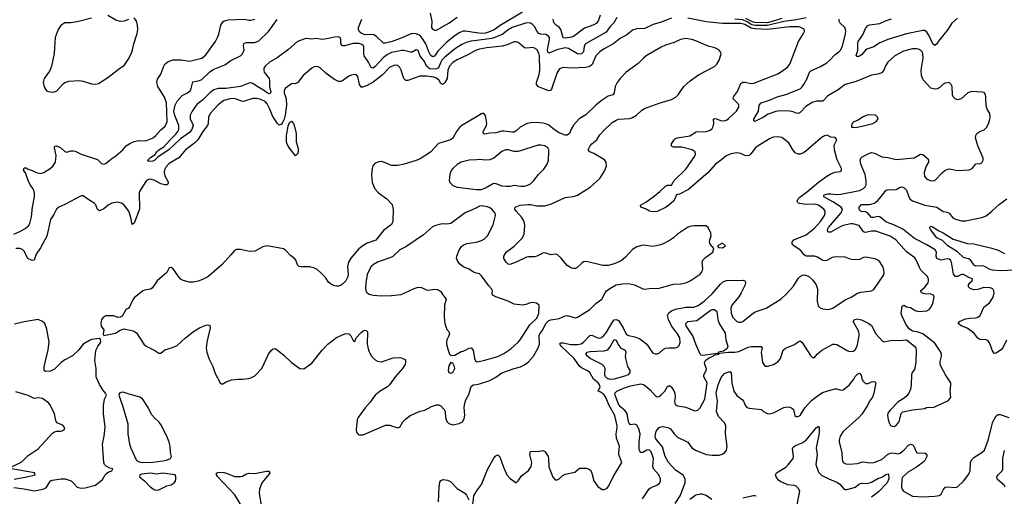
# Model space of a CAD drawing. Header units: inches. Extents: x 1694797 to 1849917, y 907313 to 1017959.
# Tile 408 of 656: x 1745528 to 1755169, y 991540 to 996205. Entities that reach past the tile are written whole.
import ezdxf

# ---------------------------------------------------------------- set-up
doc = ezdxf.new("R2010")
doc.units = ezdxf.units.IN
doc.header["$MEASUREMENT"] = 0
doc.layers.add('B7949', color=7, linetype='Continuous')
doc.layers.add('B7959', color=7, linetype='Continuous')

msp = doc.modelspace()

# ---------------------------------------------------------------- linework, layer by layer
at = {"layer": 'B7949', "color": 5}
for points, elevation in [([(1749547.7, 996267.7), (1749563.9, 996190), (1749560.1, 996130), (1749570, 996111.5), (1749590, 996102.3), (1749610, 996103.5), (1749731.4, 996170), (1749810, 996230.3)], 640), ([(1745470, 994106), (1745530, 994130.2), (1745579.7, 994160.3), (1745612.5, 994187.5), (1745627.7, 994210), (1745643.4, 994276.6), (1745652.5, 994370), (1745673, 994470), (1745673.7, 994510), (1745658.8, 994550), (1745631.1, 994590), (1745610.8, 994630), (1745585.8, 994705.8), (1745570, 994721.2), (1745566.6, 994733.4), (1745570, 994753.4), (1745590, 994755.5), (1745610, 994740.7), (1745650, 994728.7), (1745688.4, 994708.4), (1745730, 994698.3), (1745764.5, 994710), (1745827.3, 994750), (1745853.3, 994770), (1745877.4, 994810), (1745885.1, 994874.9), (1745868.5, 994951.5), (1745872.1, 994967.9), (1745890, 994968.8), (1745930.1, 994950.1), (1745970, 994914.9), (1745990, 994906.7), (1746030, 994921.1), (1746050, 994922.3), (1746070, 994916.5), (1746130, 994889.2), (1746290, 994836.4), (1746330, 994798), (1746350, 994790.4), (1746370, 994797.6), (1746419, 994841), (1746470, 994873.7), (1746536.2, 994930), (1746569.6, 994970), (1746605.5, 994994.5), (1746650, 995013.8), (1746690, 995023.9), (1746750, 995019.3), (1746770, 995022.5), (1746833.7, 995050), (1746859.2, 995070), (1746910, 995127.7), (1746950, 995160.9), (1746965.8, 995190), (1746970.4, 995209.6), (1746966.1, 995390), (1746946.2, 995446.2), (1746879.8, 995550), (1746870.8, 995590), (1746878.6, 995621.4), (1746909.8, 995670.2), (1746938.2, 995750), (1746950, 995770.3), (1746983, 995797), (1747029.2, 995810.8), (1747110, 995813.7), (1747190, 995799.6), (1747312.7, 995830), (1747350, 995860.5), (1747445.6, 995990), (1747465.6, 996030), (1747476.4, 996063.6), (1747496.3, 996150), (1747515.6, 996184.4), (1747530, 996193.7), (1747570, 996203.1), (1747730.4, 996210.4), (1747770, 996201), (1747790, 996201), (1747830, 996211.3)], 680), ([(1746230, 996220.4), (1746090, 996183.6), (1746030, 996174.3), (1745970, 996172.8), (1745930.2, 996149.8), (1745904.9, 996110), (1745875.3, 996030), (1745866.3, 995873.7), (1745837.6, 995750), (1745818.7, 995701.3), (1745767, 995630), (1745757.4, 995590), (1745767.1, 995547.1), (1745790.8, 995510), (1745810, 995502), (1745850, 995497), (1745870, 995499.5), (1745890, 995508.5), (1745958, 995582), (1745970, 995590.7), (1746010, 995602), (1746110, 995610.4), (1746150, 995602.4), (1746230, 995576.4), (1746270, 995574.4), (1746298.6, 995581.4), (1746390, 995638), (1746508.5, 995731.5), (1746550, 995757.1), (1746590, 995816.3), (1746618.5, 995870), (1746632.1, 995910), (1746644, 995970), (1746679.1, 996070), (1746685.4, 996110), (1746680.5, 996150), (1746670, 996189), (1746650, 996222.7)], 720), ([(1746591.7, 996208.3), (1746551, 996190), (1746510, 996187.4), (1746470, 996200.9), (1746390, 996245.6)], 720), ([(1750000, 996001.3), (1749946.1, 995993.9), (1749899.6, 995980.4), (1749858, 995962), (1749785.1, 995914.9), (1749690, 995839.3), (1749662.7, 995810), (1749650.6, 995790), (1749627.2, 995732.8), (1749610, 995722.4), (1749590, 995719.2), (1749545, 995725), (1749512.5, 995750), (1749490, 995794.6), (1749449.4, 995849.4), (1749430, 995903.1), (1749410, 995909.8), (1749370, 995888), (1749354, 995886), (1749290, 995901.9), (1749270, 995902.6), (1749170, 995884.9), (1749130, 995864.4), (1749090, 995836.3), (1749010, 995745.5), (1748990, 995732), (1748970, 995737.4), (1748943.9, 995790), (1748901.6, 995850), (1748896.8, 995870), (1748898, 995938), (1748890, 995955.6), (1748870, 995966.9), (1748850, 995971.9), (1748790.7, 995970.7), (1748710, 995949.8), (1748690, 995949.7), (1748673, 995970), (1748672.8, 996010), (1748667.8, 996027.8), (1748650, 996038.7), (1748610, 996035.1), (1748550, 996019.7), (1748491.8, 996011.8), (1748430, 996019.6), (1748390, 996013.7), (1748330, 996021.7), (1748310, 996015.9), (1748247.9, 995990), (1748162.9, 995917.1), (1748047.4, 995832.6), (1747973.4, 995790), (1747931.1, 995750), (1747919.7, 995730), (1747917.2, 995710), (1747923.2, 995690), (1747969.4, 995629.4), (1747973.7, 995610), (1747973.9, 995550), (1747985.5, 995494.5), (1747978, 995482), (1747970, 995479.5), (1747950, 995489.4), (1747916.6, 995516.6), (1747852.4, 995550), (1747810, 995580.2), (1747790, 995586.9), (1747770, 995584.9), (1747690, 995550.9), (1747550, 995531.6), (1747470, 995532.7), (1747430, 995518.5), (1747390, 995489.1), (1747320.9, 995419.1), (1747263.7, 995376.3), (1747217.1, 995310), (1747198.2, 995270), (1747195.5, 995250), (1747198.2, 995230), (1747220.6, 995190), (1747225.9, 995170), (1747211.7, 995130), (1747190, 995102.3), (1747101.9, 995038.1), (1746990, 994934), (1746880.9, 994859.1), (1746850.3, 994830), (1746830, 994819.7), (1746796.4, 994816.4), (1746783.1, 994823.1), (1746782, 994830), (1746810, 994856.4), (1746855.8, 994884.2), (1746871.8, 994910), (1746891.5, 994930), (1746938.8, 994961.2), (1747001.5, 995030), (1747057.1, 995082.9), (1747076.3, 995110), (1747085, 995130), (1747085.6, 995170), (1747046.6, 995266.6), (1747038.3, 995310), (1747048.5, 995370), (1747070, 995408.1), (1747117.5, 995462.5), (1747170, 995489), (1747195.9, 995510), (1747208.1, 995530), (1747224, 995596), (1747290, 995609.5), (1747310, 995619.8), (1747390, 995694.8), (1747421.8, 995718.2), (1747537.3, 995762.7), (1747595.5, 995804.5), (1747690, 995851.4), (1747710, 995872.2), (1747724.4, 995910), (1747718.8, 995950), (1747721.1, 995970), (1747725.6, 995974.4), (1747750, 995982.6), (1747830, 995980.2), (1747870, 995997.5), (1747964.5, 996090), (1748050, 996205.4)], 660), ([(1750000, 996077.3), (1749890, 996094.3), (1749870, 996091.7), (1749830, 996076.3), (1749778.2, 996041.8), (1749710, 995986.5), (1749621.9, 995898.1), (1749590, 995849), (1749570, 995842.6), (1749550, 995859.4), (1749533.1, 995890), (1749505.5, 995970), (1749470, 996024), (1749448.7, 996050), (1749410, 996067.9), (1749371.5, 996068.5), (1749350, 996063.2), (1749280.4, 996030), (1749174, 995990), (1749110, 995975.7), (1749090, 995976.8), (1749020.2, 996040.2), (1748995.5, 996055.5), (1748970, 996060.2), (1748910, 996056.7), (1748874.8, 996070), (1748852.7, 996090), (1748844.2, 996110), (1748844.6, 996130), (1748879.4, 996210)], 640), ([(1750000, 995906.9), (1749990, 995903.4), (1749917.4, 995862.6), (1749810, 995811.9), (1749770, 995784.7), (1749736.3, 995750), (1749720.8, 995710), (1749713, 995630), (1749690, 995589.6), (1749670, 995569.6), (1749650, 995579.5), (1749635.5, 995610), (1749610, 995632.7), (1749582.2, 995642.2), (1749508.1, 995651.9), (1749447, 995653), (1749330, 995611.1), (1749310, 995611.3), (1749289.8, 995629.8), (1749263.7, 995710), (1749250, 995737.4), (1749230, 995755.1), (1749210, 995759.3), (1749190, 995756.5), (1749150, 995737.2), (1749077.8, 995662.2), (1748990, 995594.1), (1748930, 995560.4), (1748883.6, 995543.6), (1748870, 995546), (1748854.6, 995570), (1748837.4, 995650), (1748826.1, 995666.1), (1748810, 995669.7), (1748776.4, 995663.6), (1748749.2, 995650.8), (1748690, 995606.6), (1748670, 995598.7), (1748650, 995598.7), (1748610, 995618.4), (1748530, 995679.1), (1748470, 995734.2), (1748450, 995744.2), (1748430, 995746.4), (1748410, 995742.3), (1748390, 995731.1), (1748302.5, 995657.5), (1748250, 995591.8), (1748230, 995577.2), (1748210, 995581.2), (1748190, 995576.2), (1748127.4, 995530), (1748118.3, 995510), (1748119, 995490), (1748136.5, 995430), (1748138.9, 995370), (1748126.6, 995270), (1748116.3, 995230), (1748100.5, 995199.5), (1748090, 995183.9), (1748070, 995172.9), (1748050, 995193.8), (1748003.8, 995263.8), (1747977.3, 995330), (1747950, 995381.8), (1747930, 995403.9), (1747890, 995425.4), (1747850, 995432.2), (1747810, 995432.7), (1747730, 995407.8), (1747710, 995405.6), (1747632.3, 995432.3), (1747590, 995431.8), (1747527.5, 995412.5), (1747470, 995371.9), (1747394.4, 995285.6), (1747377.5, 995250), (1747373.8, 995190), (1747365.8, 995170), (1747320.6, 995110), (1747271.7, 995028.3), (1747241.2, 994998.8), (1747150.2, 994930), (1747086.1, 994853.9), (1746990, 994797.7), (1746957.7, 994762.3), (1746945.4, 994734.6), (1746943, 994710), (1746950, 994676.4), (1746983.7, 994610), (1746970.7, 994590), (1746950, 994589.8), (1746910, 994599.8), (1746850, 994629.8), (1746810, 994643.1), (1746790, 994641.4), (1746770, 994629.7), (1746705.3, 994530), (1746696.9, 994510), (1746701, 994350), (1746650, 994214), (1746630, 994199.3), (1746615.2, 994270), (1746595.3, 994330), (1746550.8, 994390.8), (1746530, 994406.3), (1746490, 994417.5), (1746430, 994408), (1746394.7, 994390), (1746350, 994352.7), (1746310, 994332.8), (1746290, 994347), (1746272.8, 994392.8), (1746258, 994410), (1746213.6, 994433.6), (1746150, 994480.9), (1746130, 994480.9), (1745970, 994396.3), (1745910.6, 994370), (1745888.9, 994350), (1745862.2, 994297.8), (1745830.2, 994249.8), (1745792.9, 994087.1), (1745730, 993973.3), (1745688, 993910), (1745668.5, 993851.5), (1745650, 993848.2), (1745608.3, 993868.3), (1745592.8, 993890), (1745574.4, 993934.4), (1745555, 993955), (1745530, 993964.6), (1745490, 993963.9)], 680), ([(1750000, 995254.7), (1749857.6, 995170), (1749835.6, 995150), (1749805.2, 995110), (1749770, 995044.7), (1749747.3, 995030), (1749628, 994992), (1749550.8, 994909.2), (1749450, 994844.5), (1749410, 994827.4), (1749291, 994790), (1749230, 994777.2), (1749170, 994778), (1749110, 994805.4), (1749070, 994818), (1749045.5, 994814.5), (1749010, 994799.5), (1748986.4, 994773.6), (1748980.3, 994750), (1748972, 994690), (1748977.6, 994610), (1749006.4, 994550), (1749040.4, 994510), (1749124.4, 994450), (1749175, 994395), (1749183.9, 994350), (1749182, 994230), (1749170, 994201.6), (1749090, 994142.9), (1749013.9, 994046.1), (1748930, 994016.3), (1748886.9, 993993.1), (1748850, 993960.7), (1748770.4, 993870), (1748747.8, 993832.2), (1748736.5, 993790), (1748743.1, 993710), (1748738.2, 993681.8), (1748720.4, 993650), (1748690, 993617.6), (1748670, 993604.2), (1748650, 993596.3), (1748630, 993595.8), (1748610, 993600.5), (1748570, 993619.6), (1748550, 993637), (1748520.7, 993680.7), (1748472.9, 993730), (1748439.2, 993759.2), (1748414, 993774), (1748370, 993785.4), (1748285.2, 993785.2), (1748262.9, 993790), (1748246.8, 993806.8), (1748232.4, 993850), (1748223, 993863), (1748178.2, 993898.2), (1748130, 993949.6), (1748110, 993961.3), (1747950, 993991.2), (1747910, 993980.5), (1747830, 993939.3), (1747776.5, 993936.5), (1747690, 993955.1), (1747650, 993956), (1747630, 993946), (1747596.7, 993903.3), (1747510.3, 993810), (1747410, 993719.6), (1747370, 993689.6), (1747318.2, 993661.8), (1747274.5, 993645.5), (1747230, 993637.2), (1747190, 993636.4), (1747130, 993651.1), (1747106, 993666), (1747081.3, 993690), (1747030, 993766.6), (1747010, 993780.9), (1746990, 993776), (1746968.2, 993730), (1746874, 993650), (1746823.9, 993576.1), (1746810, 993566.6), (1746750, 993557.6), (1746733, 993550), (1746650, 993483.5), (1746639, 993470), (1746604.5, 993395.5), (1746590, 993379.6), (1746568.7, 993370), (1746530, 993302.7), (1746510, 993292.3), (1746490, 993289.3), (1746450, 993307), (1746370, 993307), (1746350, 993295.6), (1746329.2, 993270), (1746320.9, 993230), (1746325.7, 993205.7), (1746350.8, 993170), (1746345.4, 993125.4), (1746350, 993114), (1746464.7, 993135.3), (1746510, 993164.7), (1746550, 993178), (1746639.8, 993159.8), (1746670, 993138.8), (1746744.9, 993030), (1746765.3, 993010), (1746850, 992966.9), (1746890, 992939.7), (1746910, 992939.7), (1746950, 992975), (1747025.2, 992994.8), (1747070, 993014.6), (1747151.1, 993090), (1747230, 993152.4), (1747290, 993188.9), (1747350, 993214), (1747370, 993217.1), (1747390, 993210.7), (1747392.7, 993190), (1747360.8, 993050), (1747355.2, 992990), (1747358.9, 992950), (1747378.7, 992890), (1747419.3, 992810), (1747442.4, 992742.4), (1747490, 992650.8), (1747510, 992637.3), (1747550, 992659.3), (1747601.7, 992678.3), (1747667.9, 992687.9), (1747710, 992685.5), (1747767.5, 992692.5), (1747790, 992698), (1747830, 992720.4), (1747899.6, 992790), (1747962.6, 992930), (1747990, 992966.4), (1748010, 992983.8), (1748030, 992986), (1748050, 992972.4), (1748118, 992918), (1748190, 992850.3), (1748270, 992792.2), (1748310, 992788.4), (1748390, 992842), (1748490.9, 992970), (1748545.1, 993030), (1748630, 993094.6), (1748710, 993130.4), (1748730, 993134.4), (1748750, 993130.4), (1748770.8, 993110), (1748798, 993058), (1748810, 993054), (1748824, 993090), (1748870, 993143.8), (1748890, 993159.3), (1748910, 993165.5), (1748922, 993162), (1748932.2, 993150), (1748931, 993030), (1748942.7, 992970), (1748970, 992914.6), (1749010, 992874.6), (1749030, 992862.3), (1749070, 992855.6), (1749186.4, 992893.6), (1749250, 992899), (1749273.4, 992893.4), (1749297.8, 992877.8), (1749304.4, 992870), (1749307, 992850), (1749301.7, 992830), (1749276.5, 992790), (1749208.1, 992711.9), (1749150.2, 992630), (1749130, 992611.6), (1749058.7, 992570), (1749008.9, 992530), (1748958.3, 992461.7), (1748910, 992406), (1748841.8, 992310), (1748833.2, 992290), (1748823.7, 992190), (1748827.3, 992167.3), (1748834.4, 992154.4), (1748850, 992142), (1748890, 992142), (1749110, 992236.5), (1749150, 992234.9), (1749230, 992210.4), (1749250, 992215.5), (1749280.9, 992270), (1749304.8, 992295.2), (1749350, 992329.3), (1749450, 992372.9), (1749495.6, 992384.4), (1749560.4, 992419.6), (1749610, 992436.5), (1749630, 992436.5), (1749650, 992426), (1749684.6, 992390), (1749694.3, 992370), (1749697.4, 992310), (1749702.6, 992290), (1749711.7, 992271.7), (1749730, 992253), (1749770, 992240.9), (1749830, 992251.8), (1749863.6, 992270), (1749880.8, 992299.2), (1749886.5, 992333.5), (1749881.5, 992410), (1749885.1, 992450), (1749895.4, 992484.6), (1749924.2, 992535.8), (1749950, 992614.8), (1749969.7, 992630.3), (1750000, 992634.9)], 720), ([(1750000, 994833.8), (1749930, 994829.8), (1749849.1, 994810.9), (1749812.7, 994787.2), (1749770, 994749.6), (1749752.3, 994727.7), (1749739.6, 994690), (1749731.8, 994630), (1749740.3, 994610), (1749770, 994583.6), (1749810, 994564.9), (1750000, 994542.9)], 740), ([(1750000, 994365), (1749957.2, 994342.8), (1749890, 994315.6), (1749750, 994211.3), (1749710, 994202.4), (1749670, 994206.6), (1749650, 994203.1), (1749598.8, 994190), (1749570, 994177.7), (1749481.3, 994098.7), (1749310, 993983), (1749249.3, 993950.7), (1749177.3, 993882.7), (1749030, 993831.6), (1748992, 993810), (1748970.9, 993789.1), (1748955.2, 993764.8), (1748931.1, 993710), (1748917.5, 993630), (1748913.5, 993573.5), (1748921.6, 993541.6), (1748930.2, 993530.2), (1748950, 993518.9), (1748990, 993507.4), (1749070, 993502.8), (1749170, 993504), (1749263.7, 993516.3), (1749390, 993574.9), (1749430, 993586), (1749462, 993582), (1749510, 993560.5), (1749530, 993558), (1749590, 993567.3), (1749622.8, 993562.8), (1749650, 993544.7), (1749670.4, 993510.4), (1749704.7, 993470), (1749686, 993410), (1749683.5, 993296.5), (1749691, 993230), (1749710, 993174), (1749730, 993152), (1749736, 993130), (1749731, 993110), (1749710.8, 993070), (1749707.3, 993050), (1749707.7, 993030), (1749722.8, 992970), (1749738, 992930), (1749750, 992918), (1749790, 992921), (1749850, 992957.3), (1749870, 992960.7), (1749928.7, 992990), (1749950, 992994), (1749967.3, 992970), (1749980.4, 992890), (1749990, 992866), (1750000, 992860.9)], 740), ([(1750000, 993725.2), (1749970, 993733.2), (1749930, 993764.5), (1749870, 993787), (1749835.6, 993815.6), (1749811.8, 993850), (1749806, 993870), (1749807.8, 993890), (1749829.7, 993950), (1749855.2, 993984.8), (1749870, 993996.5), (1749907.2, 994012.8), (1750000, 994028.6)], 740), ([(1745470, 991625.3), (1745570, 991613.7), (1745670, 991592.3), (1745754, 991610), (1745770, 991614.9), (1745790, 991630.4), (1745828.6, 991690), (1745850, 991697.6), (1745931.3, 991711.3), (1745974, 991710), (1746030.2, 991690.2), (1746061.7, 991661.7), (1746090, 991627.7), (1746130, 991618), (1746170, 991621.3), (1746270, 991650.4), (1746337.3, 991702.7), (1746363.5, 991750), (1746376.1, 991763.9), (1746399.9, 991780.1), (1746429.3, 991790), (1746439, 991810), (1746410, 991816.1), (1746373.6, 991833.6), (1746357.3, 991850), (1746350.9, 991870), (1746338.5, 992050), (1746354.3, 992130), (1746364.2, 992215.8), (1746349.6, 992350), (1746349.6, 992429.6), (1746358, 992490), (1746379, 992530), (1746369.3, 992550), (1746342.3, 992582.3), (1746310, 992633.2), (1746275.6, 992710), (1746275.6, 992790), (1746262.4, 992870), (1746274, 992966), (1746292.9, 993007.1), (1746322, 993050), (1746318, 993078), (1746310, 993086), (1746230, 993075.1), (1746210, 993065.2), (1746150, 993027.6), (1746106.5, 992973.5), (1746043.8, 992916.2), (1745970, 992876), (1745933.7, 992850), (1745870, 992784), (1745830, 992766), (1745781.7, 992761.7), (1745767.8, 992770), (1745766.2, 992806.2), (1745805.9, 992974.1), (1745816.3, 993050), (1745794.3, 993174.3), (1745772.8, 993230), (1745750, 993251.3), (1745710, 993269.6), (1745570, 993247.3), (1745475.5, 993224.5)], 720), ([(1745457, 991830), (1745550, 991877.4), (1745610, 991938.4), (1745710, 992003), (1745850, 992158.8), (1745870, 992170.8), (1745890, 992176), (1745930, 992176), (1745950, 992182.8), (1745962, 992190), (1745968.7, 992210), (1745950, 992235.3), (1745890, 992258), (1745880.9, 992280.9), (1745867.2, 992347.2), (1745830, 992428.7), (1745811.6, 992451.6), (1745750, 992497), (1745710, 992505.1), (1745670, 992498.3), (1745610, 992525.8), (1745490, 992563.5)], 740), ([(1745472.1, 991707.9), (1745598.4, 991730), (1745679.3, 991750), (1745672.7, 991770), (1745447, 991810)], 740), ([(1747690, 991462.3), (1747635.2, 991555.2), (1747467, 991730), (1747454.3, 991750), (1747454.2, 991765.8), (1747467.4, 991772.6), (1747496.4, 991776.4), (1747530, 991773.4), (1747570, 991761.3), (1747630, 991734.9), (1747690, 991732.7), (1747710, 991736.3), (1747750, 991759.1), (1747770, 991764.9), (1747830, 991761.7), (1747945.8, 991785.8), (1747970, 991784.7), (1747975.5, 991770), (1747964.4, 991750), (1747897.4, 991670), (1747875.9, 991610), (1747872.8, 991570), (1747891.7, 991450)], 680), ([(1749630, 991486.4), (1749636.5, 991630), (1749643.4, 991676.6), (1749650, 991693), (1749675.6, 991704.4), (1749717.3, 991697.3), (1749744.6, 991684.6), (1749810, 991616.6), (1749886.7, 991570), (1749902.4, 991550), (1749924.4, 991504.4)], 680), ([(1750000, 991365.1), (1749975.6, 991395.6), (1749961.2, 991430), (1749976, 991544), (1749996.3, 991583.7), (1750000, 991588.6)], 680)]:
    msp.add_lwpolyline(points, dxfattribs=dict(at, elevation=elevation))
for points, elevation in [([(1748230, 994874), (1748170, 994947.2), (1748146.6, 994986.6), (1748139.1, 995010), (1748140.4, 995070), (1748156.3, 995163.7), (1748170, 995198.9), (1748190, 995210.2), (1748208.8, 995188.8), (1748218.8, 995158.8), (1748234.6, 995090), (1748233.4, 995010), (1748254.4, 994945.6), (1748255.8, 994924.2), (1748250, 994895.3)], 680), ([(1749750, 992848.7), (1749730, 992818), (1749724.9, 992770), (1749730.8, 992750.8), (1749750, 992744.9), (1749770, 992751), (1749789.3, 992790), (1749785.2, 992810), (1749770, 992842)], 740), ([(1746530, 992558.4), (1746504.7, 992550), (1746498, 992530), (1746535.8, 992430), (1746585.7, 992250), (1746588.1, 992150), (1746604.5, 992050), (1746617.6, 992010), (1746670.2, 991890.2), (1746696.8, 991876.8), (1746730.8, 991870.7), (1746830, 991874), (1746930, 991886.7), (1746965.3, 991894.7), (1747003.1, 991910), (1747014.6, 991930), (1747003.5, 991970), (1746999.8, 992030), (1746991.2, 992070), (1746968.6, 992130), (1746910, 992242.4), (1746890, 992268.9), (1746846.4, 992306.4), (1746819.1, 992339.1), (1746785.2, 992410), (1746730, 992492.4), (1746702.7, 992510), (1746598.3, 992538.3), (1746550, 992556.3)], 720), ([(1746810, 991767.7), (1746723.4, 991756.6), (1746703, 991750), (1746700.4, 991730), (1746750.4, 991690), (1746810, 991630.5), (1746850, 991602.4), (1746870, 991599.3), (1746890, 991603), (1746970, 991640.7), (1747010, 991650.7), (1747039, 991670), (1747051.8, 991688.2), (1747057, 991710), (1747058, 991730), (1747049.5, 991750), (1746930, 991767.5), (1746870, 991756.9)], 720)]:
    msp.add_lwpolyline(points, close=True, dxfattribs=dict(at, elevation=elevation))
at = {"layer": 'B7959', "color": 5}
for points, elevation in [([(1750450, 996279.1), (1750232.7, 996147.3), (1750173.4, 996106.6), (1750118.6, 996081.4), (1750090, 996073.4), (1750049.7, 996069.7), (1750000, 996077.3)], 640), ([(1751374.3, 996225.7), (1751344.4, 996175.6), (1751310, 996138), (1751270, 996081.6), (1751068.2, 995970), (1751055.5, 995944.5), (1751048.2, 995890), (1751030, 995869.8), (1751010, 995867.6), (1750990, 995872), (1750901.8, 995921.8), (1750870, 995929.2), (1750788.6, 995911.4), (1750710, 995877.8), (1750699.4, 995890), (1750695.3, 995910), (1750716.5, 996010), (1750714.2, 996030), (1750705.2, 996045.2), (1750679, 996059), (1750630, 996063.4), (1750610.9, 996070.9), (1750593.7, 996090), (1750570, 996136.9), (1750550, 996158.5), (1750530, 996171.7), (1750490, 996173.2), (1750350, 996128.9), (1750310, 996106.5), (1750257.6, 996062.4), (1750181.3, 996030), (1750150, 996021.8), (1750000, 996001.3)], 660), ([(1751910, 996220.2), (1751810, 996179.8), (1751730, 996157.7), (1751650, 996119.8), (1751570, 996116.2), (1751530, 996103.5), (1751470, 996052.8), (1751410, 996022.9), (1751346.5, 995973.5), (1751250, 995919.4), (1751210, 995888.9), (1751170.1, 995849.9), (1751132.6, 995767.4), (1751110, 995745.8), (1751070, 995736.5), (1750930.7, 995730.7), (1750850, 995737.6), (1750814.6, 995725.4), (1750790.8, 995689.2), (1750735.4, 995524.6), (1750730, 995515.6), (1750710.3, 995509.7), (1750608.4, 995548.4), (1750587.6, 995570), (1750588.3, 995590), (1750614.8, 995670), (1750619.5, 995710), (1750616.4, 995850), (1750610, 995878.7), (1750592.7, 995912.7), (1750570, 995927.7), (1750551.3, 995931.3), (1750490, 995925), (1750470.7, 995930.7), (1750410, 995981.6), (1750390, 995989.6), (1750370, 995987.8), (1750300.4, 995959.6), (1750253.7, 995946.3), (1750101, 995930), (1750030, 995917.4), (1750000, 995906.9)], 680), ([(1750000, 991588.6), (1750050, 991654), (1750110, 991801.7), (1750170, 991912.4), (1750190, 991936.4), (1750210, 991945.5), (1750230, 991927.3), (1750265.7, 991825.7), (1750298, 991750), (1750330, 991714), (1750390, 991671), (1750410, 991690.8), (1750440.1, 991739.9), (1750510, 991792.2), (1750537.2, 991830), (1750542.5, 991870), (1750524.2, 991950), (1750530, 991977.3), (1750550, 991982.6), (1750601.1, 991978.9), (1750650, 991987.2), (1750670, 991978.7), (1750702.4, 991930), (1750707.2, 991910), (1750710, 991827.3), (1750746.8, 991726.8), (1750770, 991702), (1750790, 991702), (1750810, 991710.6), (1750840.4, 991739.6), (1750870, 991755.8), (1750962.6, 991777.4), (1751010, 991816.3), (1751073.7, 991813.7), (1751105.2, 991805.2), (1751115.8, 991795.8), (1751130, 991764.7), (1751150.4, 991690), (1751190, 991636.3), (1751230, 991607.3), (1751255.1, 991604.9), (1751280.1, 991619.9), (1751296.6, 991643.4), (1751337.6, 991730), (1751422.9, 991870), (1751395.6, 991950), (1751393.8, 991970), (1751401.4, 992030), (1751372.4, 992110), (1751369, 992150), (1751379, 992210), (1751378.2, 992230), (1751354.5, 992330), (1751299.9, 992430), (1751270, 992501.7), (1751250, 992533.3), (1751219, 992559), (1751193.2, 992570), (1751211.6, 992610), (1751205.4, 992630), (1751191.9, 992650), (1751145.1, 992685.1), (1751109.8, 992750), (1751088.1, 992768.1), (1751030, 992798.8), (1751010, 992814.8), (1750955.8, 992890), (1750828.6, 993010), (1750818, 993030), (1750822.6, 993037.4), (1750830, 993042), (1750850, 993043), (1750924.9, 993024.9), (1750990, 993024.1), (1751026.4, 993033.6), (1751050, 993047.6), (1751110, 993114), (1751130, 993116.6), (1751190, 993089.5), (1751210, 993088), (1751226.2, 993093.8), (1751247.5, 993112.5), (1751270, 993141.5), (1751335.2, 993250), (1751350, 993265.9), (1751370, 993271.3), (1751390, 993259.1), (1751410, 993230.9), (1751436.1, 993190), (1751458.4, 993138.4), (1751470, 993125.2), (1751490, 993113.8), (1751550, 993100.6), (1751600.4, 993080.4), (1751668.6, 993028.6), (1751723.8, 992943.8), (1751750, 992934), (1751770, 992933.7), (1751790, 992939.5), (1751830, 992976.5), (1751850.8, 992989.2), (1751885.7, 992994.3), (1751946.3, 992993.7), (1751970, 993000.3), (1751985, 993015), (1751996.1, 993043.9), (1751990.6, 993090), (1751967.8, 993130), (1751910.4, 993210), (1751882.1, 993270), (1751871.2, 993310), (1751883, 993337), (1751910, 993356.8), (1751950, 993371.2), (1752051.9, 993391.9), (1752130, 993392), (1752170, 993408.9), (1752230, 993451.3), (1752310, 993520.7), (1752390, 993617.5), (1752410, 993635.9), (1752430, 993646.7), (1752450, 993651.5), (1752610, 993654.5), (1752629, 993649), (1752635.6, 993635.6), (1752631.8, 993610), (1752594.1, 993530), (1752570, 993493.6), (1752500.5, 993410), (1752490, 993382), (1752493.4, 993333.4), (1752511, 993291), (1752550, 993252), (1752570, 993244.2), (1752590, 993244.2), (1752610, 993251.8), (1752696.9, 993323.1), (1752730, 993344.7), (1752838.5, 993381.5), (1752985.7, 993474.3), (1753037.5, 993522.5), (1753104.1, 993595.9), (1753150, 993673), (1753170, 993692.4), (1753190, 993703.1), (1753213.8, 993706.2), (1753253.3, 993693.3), (1753295.5, 993655.5), (1753325.3, 993610), (1753339.5, 993570), (1753336.5, 993450), (1753345.7, 993405.7), (1753366, 993386), (1753390, 993374.4), (1753448.9, 993368.9), (1753490, 993380.3), (1753610, 993461.3), (1753670.9, 993489.1), (1753732, 993528), (1753762.8, 993537.2), (1753867.9, 993552.1), (1753890, 993563), (1753990, 993707.3), (1753993.7, 993730), (1753991, 993751), (1753981.7, 993781.7), (1753950, 993836), (1753930, 993852.3), (1753903.9, 993863.9), (1753810, 993879.7), (1753790, 993876.9), (1753750, 993857), (1753690, 993854), (1753660.1, 993860.1), (1753610, 993880.9), (1753523.6, 993883.6), (1753483.4, 993876.6), (1753430, 993849.5), (1753410, 993845.1), (1753392.7, 993847.3), (1753339.6, 993879.6), (1753310, 993889.8), (1753229.6, 993890), (1753210, 993904.7), (1753174.8, 993950), (1753108.4, 993990), (1753092.6, 994010), (1753091.2, 994030), (1753109.6, 994050), (1753230, 994099.3), (1753310, 994163.2), (1753370.5, 994230), (1753409.8, 994290), (1753415.3, 994310), (1753413.8, 994330), (1753400.4, 994350), (1753348.6, 994388.6), (1753310, 994399.9), (1753230, 994396.7), (1753165.1, 994405.1), (1753149.6, 994410), (1753143, 994423), (1753141.8, 994430), (1753152.1, 994450), (1753169.6, 994470.4), (1753230, 994515.1), (1753350, 994616.2), (1753430, 994673.7), (1753470, 994697.1), (1753510, 994713.4), (1753560.4, 994719.6), (1753573.6, 994726.4), (1753575.1, 994750), (1753533.5, 994833.5), (1753505.7, 994930), (1753504.7, 994975.3), (1753528.7, 995030), (1753512, 995052), (1753470, 995056), (1753433.8, 995073.8), (1753410, 995069.6), (1753390, 995059.7), (1753230, 994921.3), (1753210, 994906), (1753169.6, 994889.6), (1753149.7, 994889.7), (1753122.8, 994902.8), (1753096.2, 994936.2), (1753058.2, 994998.2), (1753003.7, 995043.7), (1752990, 995051.6), (1752950, 995059.7), (1752904.2, 995055.8), (1752870, 995039.7), (1752750, 994963.1), (1752730, 994947), (1752687.9, 994892.1), (1752670, 994876.1), (1752650, 994871.2), (1752630, 994875.5), (1752590, 994894.3), (1752550, 994902.8), (1752490, 994893.2), (1752441.7, 994870), (1752403.8, 994836.2), (1752339.8, 994790), (1752270.2, 994710), (1752075.7, 994544.3), (1751990, 994496.1), (1751970, 994495.3), (1751960.3, 994490), (1751943.3, 994450), (1751929.4, 994430), (1751884.8, 994390), (1751850, 994366.6), (1751770, 994329.1), (1751723.5, 994323.5), (1751694.5, 994330), (1751654.9, 994354.9), (1751609.2, 994370), (1751605.2, 994390), (1751660.5, 994419.5), (1751741.9, 994478.1), (1751797.4, 994522.6), (1751850, 994575.7), (1751870, 994584.1), (1751910, 994584.9), (1751936.8, 994630), (1752050, 994741.4), (1752139.1, 994870), (1752146.2, 994890), (1752142.7, 994910), (1752111.5, 994930), (1752010, 994956.5), (1751930, 994956.9), (1751910, 994966), (1751909.7, 994990), (1751936.9, 995030), (1751950, 995042), (1751969.8, 995050.2), (1752090.6, 995069.4), (1752153.4, 995106.6), (1752250, 995111.8), (1752290, 995124.1), (1752310, 995141.3), (1752319.5, 995160.5), (1752324.9, 995190), (1752323.1, 995230), (1752330, 995236.9), (1752350, 995235.6), (1752390, 995219.4), (1752425.6, 995214.4), (1752450, 995222.2), (1752470, 995236.9), (1752546, 995310), (1752569.7, 995350), (1752569.7, 995370), (1752561.8, 995381.8), (1752513.7, 995430), (1752516.8, 995450), (1752556.8, 995503.2), (1752590, 995579.6), (1752610, 995592.7), (1752630, 995592.6), (1752690, 995579.3), (1752715.8, 995584.2), (1752950, 995676.5), (1752996.5, 995703.5), (1753050, 995742.6), (1753069.8, 995770.2), (1753152.3, 995990), (1753203.1, 996070), (1753211.1, 996090), (1753210, 996111.3), (1753176, 996130), (1753153.8, 996133.8), (1753070, 996136.7), (1752850.1, 996109.9), (1752730, 996115.5), (1752690, 996123.4), (1752630, 996156.5), (1752590, 996167.5), (1752410, 996168.1), (1752250, 996183), (1752070, 996219.1)], 680), ([(1751210.3, 996250), (1751190.8, 996189.2), (1751173.2, 996166.8), (1751150, 996153.7), (1751058.5, 996121.5), (1750950, 996039.8), (1750930, 996033.7), (1750870, 996024.3), (1750848.8, 996028.8), (1750826.9, 996110), (1750810.8, 996130.8), (1750782.3, 996150), (1750762.8, 996170), (1750753.6, 996190), (1750751.7, 996210)], 640), ([(1751626.3, 991513.7), (1751690, 991612.9), (1751710, 991626), (1751767.3, 991650), (1751794.5, 991670), (1751801.6, 991690), (1751802.4, 991710), (1751785.4, 991750), (1751735.3, 991810), (1751728.8, 991830), (1751733.3, 991910), (1751710, 991976.3), (1751690, 991994), (1751670, 991990.8), (1751630, 991968.8), (1751610, 991968.6), (1751600, 991980), (1751594.5, 991994.5), (1751592.4, 992070), (1751604.6, 992150), (1751590, 992200.5), (1751570, 992237.6), (1751550, 992245), (1751510, 992239.2), (1751495.9, 992255.9), (1751489.4, 992270), (1751481, 992330), (1751473.5, 992353.5), (1751456.1, 992376.1), (1751410, 992415.8), (1751390, 992443.1), (1751358.4, 992530), (1751356.2, 992550), (1751373.6, 992570), (1751441.6, 992598.4), (1751510, 992621.1), (1751610, 992641), (1751635.4, 992635.4), (1751659.3, 992619.3), (1751701.7, 992581.7), (1751750, 992525.5), (1751770, 992513), (1751790, 992517.6), (1751810, 992532.4), (1751845.6, 992570), (1751870, 992613.4), (1751890, 992623), (1751910, 992608.4), (1751930, 992577.6), (1751941.5, 992550), (1751945, 992510), (1751941.2, 992470), (1751943.2, 992450), (1751950, 992435.5), (1751970, 992426), (1752050, 992413.8), (1752130, 992378.4), (1752150, 992377.6), (1752170, 992384.9), (1752190, 992406.4), (1752236.2, 992490), (1752258.7, 992650), (1752225.8, 992710), (1752225.5, 992730), (1752249.8, 992770), (1752251.6, 992788.4), (1752236.5, 992830), (1752234.2, 992850), (1752246.6, 992873.4), (1752282, 992898), (1752317.6, 992910), (1752322.3, 992917.7), (1752336.3, 992923.7), (1752375.1, 992930), (1752380.5, 992939.5), (1752467.8, 992952.2), (1752530, 992950.4), (1752570, 992958), (1752660.7, 992999.3), (1752690, 993007.7), (1752787.3, 993007.3), (1752799.1, 992990), (1752786.7, 992950), (1752800.7, 992850), (1752820.5, 992820.5), (1752830, 992814.8), (1752850, 992814), (1752910, 992830.6), (1752950, 992856.3), (1752977, 992890), (1753005.1, 992970), (1753026.6, 992990), (1753114.3, 993025.7), (1753150, 993053.4), (1753170, 993062.8), (1753190, 993046.8), (1753270, 992918), (1753290, 992898), (1753310, 992898), (1753337.2, 992930), (1753382.7, 992970), (1753490, 993028.4), (1753510, 993030.3), (1753530, 993024.9), (1753630, 992965.5), (1753650, 992958), (1753690, 992960.5), (1753710, 992973.4), (1753729.8, 993010.2), (1753749, 993110), (1753749.1, 993130), (1753740.2, 993160.2), (1753689.8, 993250), (1753704.7, 993270), (1753730, 993276.1), (1753770, 993268), (1753843.1, 993230), (1753870.1, 993210.1), (1753910, 993128.9), (1753977.6, 993057.6), (1753990, 993052.7), (1754070, 993067.2), (1754150, 993063.8), (1754210, 993070.6), (1754290, 993010.8), (1754302.8, 992990), (1754306.8, 992970), (1754304, 992850), (1754290, 992782), (1754267.3, 992750), (1754259.1, 992730), (1754257.1, 992630), (1754250.4, 992590), (1754234.4, 992550), (1754215.2, 992524.8), (1754190, 992502), (1754130, 992466), (1754050, 992383.7), (1754030, 992353.2), (1754026, 992330), (1754032, 992290), (1754040.2, 992260.3), (1754054.2, 992234.2), (1754070, 992225.5), (1754090, 992224.4), (1754110, 992232.7), (1754118.4, 992241.6), (1754138.3, 992270), (1754158, 992350), (1754174, 992366), (1754270, 992386), (1754390, 992398), (1754408, 992410), (1754426.8, 992413.2), (1754471.7, 992408.3), (1754621.5, 992478.5), (1754634, 992490), (1754644, 992510), (1754638, 992570), (1754646.8, 992626.8), (1754644.5, 992650), (1754594.5, 992730), (1754550, 992808.7), (1754542.7, 992830), (1754540.2, 992859.8), (1754555.3, 992910), (1754555.3, 992930), (1754548.7, 992950), (1754490, 993039.3), (1754370, 993129.4), (1754315.3, 993150), (1754270, 993156.2), (1754238, 993178), (1754205.3, 993225.3), (1754164.8, 993310), (1754159.8, 993330), (1754170, 993402), (1754190, 993410.8), (1754210, 993395.5), (1754250, 993388.7), (1754297.3, 993357.3), (1754329.3, 993349.3), (1754410, 993356.4), (1754432.7, 993367.3), (1754450, 993386.8), (1754469.5, 993430), (1754483.6, 993490), (1754474.5, 993510), (1754450, 993518), (1754390, 993522.6), (1754359, 993530), (1754347, 993550), (1754392.5, 993587.5), (1754422.3, 993630), (1754428.2, 993650), (1754426.6, 993666.6), (1754416.2, 993690), (1754352.5, 993752.5), (1754338, 993778), (1754310, 993849.4), (1754292.7, 993872.7), (1754212.9, 993932.9), (1754110, 994048.4), (1754050, 994084.8), (1753910, 994135.7), (1753870, 994136.5), (1753810, 994123.1), (1753790, 994128), (1753749.1, 994189.1), (1753686.3, 994206.3), (1753666.5, 994206.5), (1753590, 994189.4), (1753561.9, 994178.1), (1753470, 994125.8), (1753450, 994125.3), (1753440.7, 994130), (1753437.3, 994150), (1753446.3, 994170), (1753567.1, 994310), (1753579.1, 994330), (1753583.4, 994350), (1753571.2, 994371.2), (1753490, 994421.8), (1753400.5, 994470), (1753401.3, 994478.7), (1753403.7, 994490), (1753439.5, 994500.5), (1753470, 994501.3), (1753530, 994493), (1753570, 994497), (1753750, 994533.9), (1753790, 994552.3), (1753806.8, 994570), (1753815.7, 994590), (1753818, 994630), (1753805.4, 994690), (1753765.8, 994790), (1753757.6, 994830), (1753764, 994850), (1753777.3, 994862.7), (1753850, 994899.5), (1753870, 994904.2), (1753898.7, 994898.7), (1753970, 994863), (1754030, 994857.6), (1754110, 994835.8), (1754286.7, 994853.3), (1754350, 994888), (1754370, 994884.9), (1754414, 994850), (1754428, 994830), (1754426, 994810), (1754405.3, 994770), (1754383.1, 994710), (1754388.2, 994670), (1754410, 994645.5), (1754453.2, 994626.8), (1754490, 994631), (1754562.7, 994710), (1754590, 994730.6), (1754618, 994742), (1754630, 994745.5), (1754650, 994743), (1754710, 994730.4), (1754823.6, 994736.4), (1754853.2, 994750), (1754890, 994794.8), (1754910, 994798.8), (1754930, 994794.8), (1754950, 994804), (1754961.6, 994830), (1754961.6, 994850), (1754909.3, 994970.7), (1754886, 995050), (1754889.4, 995070), (1754899.3, 995090), (1754929, 995110), (1754971.7, 995128.3), (1754993.2, 995150), (1755013.6, 995186.4), (1755028.1, 995231.9), (1755031.6, 995251.6), (1755027.8, 995287.8), (1755002.9, 995330), (1754996.2, 995350), (1754987.6, 995412.4), (1754989.5, 995450), (1754983.7, 995470), (1754971.3, 995491.3), (1754950, 995497), (1754850, 995502), (1754810.5, 995489.5), (1754748.1, 995431.9), (1754710, 995422), (1754689.6, 995429.6), (1754669.6, 995450), (1754661.6, 995470), (1754657.2, 995550), (1754649.3, 995569.3), (1754630, 995588.7), (1754590, 995582.7), (1754570, 995572.3), (1754537.2, 995542.8), (1754510.3, 995529.7), (1754490, 995526.3), (1754450, 995536.2), (1754374.9, 995614.9), (1754358.2, 995658.2), (1754356.2, 995710), (1754375.3, 995830), (1754372.7, 995870), (1754366.6, 995886.6), (1754350, 995906), (1754330, 995915.4), (1754310, 995920.4), (1754270, 995918.5), (1754182.1, 995897.9), (1754095.8, 995850), (1754028.8, 995790), (1754005.9, 995754.1), (1753990, 995709.4), (1753970, 995685.1), (1753930, 995671.2), (1753870, 995660.9), (1753719, 995601), (1753610, 995569.7), (1753542.8, 995517.2), (1753441.5, 995458.5), (1753393.7, 995406.3), (1753330, 995409), (1753286.5, 995393.5), (1753226, 995354), (1753170, 995295.1), (1753150, 995286.9), (1753130, 995288.5), (1753101.9, 995301.9), (1753070, 995309.3), (1752970, 995311.8), (1752932.7, 995307.3), (1752858.4, 995281.6), (1752810, 995251), (1752726, 995210), (1752716.4, 995216.4), (1752716, 995230), (1752760.9, 995310), (1752769.7, 995370), (1752789.4, 995390), (1752870, 995416.1), (1752943.7, 995450), (1753030, 995474.4), (1753170.8, 995529.3), (1753191.2, 995548.8), (1753210, 995576.5), (1753239.1, 995630), (1753262, 995690), (1753274.6, 995705.5), (1753370, 995745.9), (1753430, 995783.9), (1753462.2, 995810), (1753510, 995861.8), (1753548.7, 995890), (1753567.9, 995910), (1753584.8, 995950), (1753611.8, 996050), (1753615.8, 996090), (1753615.1, 996110), (1753608.2, 996128.2), (1753562.4, 996170), (1753553, 996190), (1753551.2, 996210)], 660), ([(1753230, 996224.1), (1753130, 996203.4), (1753010, 996188.5), (1752850, 996149), (1752730, 996147.5), (1752696.2, 996156.2), (1752650, 996184.9), (1752610, 996202.3), (1752530.8, 996210.8)], 660), ([(1752990, 996216.4), (1752930, 996195.9), (1752850, 996175.9), (1752730, 996176.4), (1752710, 996182), (1752638.3, 996218.3)], 640), ([(1754710, 996220.9), (1754653.8, 996170), (1754615.6, 996110), (1754524.3, 995995.7), (1754510, 995969.6), (1754490, 995951.3), (1754470, 995968.5), (1754430, 996053.5), (1754410, 996084.4), (1754390, 996098), (1754370, 996100.5), (1754210, 996065.9), (1754030, 996010.5), (1753944.7, 995975.3), (1753890, 995938.5), (1753824.2, 995915.8), (1753810, 995906.6), (1753770, 995861.1), (1753750, 995847.4), (1753730, 995841.6), (1753719.5, 995850), (1753733.7, 995906.3), (1753733.5, 995970), (1753738.7, 995990), (1753782.3, 996057.7), (1753810, 996117.6), (1753830, 996144.2), (1753850, 996154.3), (1753950, 996168.7), (1754005.7, 996194.3), (1754065.4, 996214.6)], 640), ([(1750000, 992634.9), (1750030, 992639.5), (1750130, 992674.9), (1750190, 992705.7), (1750250, 992747.2), (1750370, 992790.3), (1750432.6, 992807.4), (1750470, 992826.7), (1750510, 992856.5), (1750559.7, 992910), (1750605.6, 992994.4), (1750618.7, 993030), (1750613.3, 993110), (1750619.6, 993130), (1750650, 993170.2), (1750679.2, 993230), (1750710, 993259.6), (1750730, 993266.5), (1750810, 993278.9), (1750870, 993307.5), (1750890, 993308), (1750970, 993287.6), (1750990, 993292.6), (1751111.2, 993368.8), (1751170, 993425.8), (1751229.3, 993470.7), (1751259.9, 993530), (1751275.2, 993550), (1751305.9, 993574.1), (1751370, 993610.1), (1751430, 993620.5), (1751490, 993623.5), (1751547.7, 993610), (1751630.2, 993570.2), (1751650, 993567.7), (1751690, 993574.9), (1751790, 993577.8), (1751930, 993617.7), (1752000.3, 993619.7), (1752049.8, 993630.2), (1752094, 993650), (1752190, 993715.3), (1752203.5, 993730), (1752213.1, 993750), (1752216.4, 993770), (1752211, 993830), (1752218, 993850), (1752243, 993877), (1752314, 993930), (1752326, 993966), (1752290, 994008), (1752284, 994030), (1752285.2, 994050), (1752299.3, 994090), (1752295.9, 994115.9), (1752269.5, 994169.5), (1752246.3, 994186.3), (1752130, 994188.3), (1752090, 994181.7), (1752065.5, 994170), (1751970, 994106), (1751930.3, 994070), (1751890, 994042.4), (1751830, 994012.1), (1751790, 993998), (1751730, 993986), (1751630, 993998), (1751570, 993983.1), (1751530, 993956.3), (1751459.4, 993880.6), (1751416.5, 993843.5), (1751350, 993814), (1751290, 993798.2), (1751237.5, 993797.5), (1751090, 993836.4), (1751062.9, 993837.1), (1751050, 993835.6), (1751034.7, 993825.3), (1750983.6, 993776.4), (1750970, 993769.8), (1750950, 993768.2), (1750930, 993773.4), (1750890, 993800.2), (1750830, 993870.7), (1750790, 993905.1), (1750770, 993909.6), (1750730, 993903.6), (1750670, 993923.1), (1750650, 993920.4), (1750590, 993888.7), (1750570, 993882.8), (1750510, 993885), (1750490, 993880.7), (1750390, 993831.6), (1750326, 993810), (1750310, 993812.3), (1750290, 993832.7), (1750270, 993869), (1750267, 993890), (1750290, 993930.4), (1750370, 993987.6), (1750450.4, 994069.5), (1750467.5, 994110), (1750474.5, 994190), (1750466.5, 994230), (1750446.3, 994270), (1750389.7, 994330), (1750376.9, 994350), (1750380.9, 994370), (1750429, 994390), (1750503.1, 994396.9), (1750530, 994397.4), (1750590, 994382), (1750670, 994384.6), (1750692.7, 994390), (1750736.1, 994403.9), (1750870, 994465.8), (1750950, 994475.9), (1750990, 994486.4), (1751114.6, 994565.4), (1751207.8, 994650), (1751256.9, 994730), (1751274, 994770), (1751269.6, 994810), (1751254.5, 994834.5), (1751150, 994894.8), (1751109.2, 994910), (1751093.3, 994930), (1751112.9, 994970), (1751130, 994990.2), (1751179.7, 995030), (1751210, 995076.4), (1751243.5, 995116.5), (1751330, 995198.4), (1751370, 995222.6), (1751390, 995230.3), (1751501, 995239), (1751530, 995247.6), (1751567, 995270), (1751620.8, 995319.2), (1751645.8, 995334.2), (1751790, 995388.4), (1751910, 995425.2), (1751952.3, 995447.7), (1751976.1, 995470), (1752030.5, 995549.5), (1752094.6, 995605.5), (1752175.7, 995664.3), (1752330, 995747.4), (1752353, 995770), (1752375.8, 995810), (1752396, 995870), (1752389.3, 995890), (1752373.2, 995910), (1752333.2, 995930), (1752270, 995947.4), (1752150, 995998.7), (1752108.6, 996011.4), (1752050, 996019.5), (1751998.4, 996010), (1751937.3, 995982.7), (1751850, 995956.2), (1751810, 995937.6), (1751662, 995850), (1751635.8, 995830), (1751584.7, 995775.3), (1751467.6, 995690), (1751409, 995630), (1751378.5, 995590), (1751359.7, 995550), (1751350.2, 995489.7), (1751336.3, 995470), (1751290, 995455.1), (1751222, 995410), (1751170, 995367.6), (1751070, 995273.3), (1751005.9, 995234.1), (1750950, 995171.3), (1750926.8, 995133.2), (1750910.2, 995090), (1750890, 995075), (1750870, 995074.5), (1750810, 995097.8), (1750766.2, 995126.2), (1750710, 995172.9), (1750690, 995183.1), (1750650, 995193.6), (1750590, 995197.1), (1750530, 995195.1), (1750490, 995187.2), (1750430, 995153.1), (1750390, 995116.4), (1750370, 995105.6), (1750350, 995103.5), (1750270, 995114.8), (1750250, 995113.8), (1750190, 995096.5), (1750130, 995093.6), (1750083.2, 995083.2), (1750069.3, 995089.3), (1750067.3, 995110), (1750097.7, 995170), (1750102.9, 995190), (1750087.5, 995267.5), (1750070, 995289.3), (1750050, 995284.5), (1750000, 995254.7)], 720), ([(1750000, 994542.9), (1750010, 994541.7), (1750050, 994544.2), (1750090, 994558.3), (1750150, 994596.5), (1750170, 994604.6), (1750190, 994603.1), (1750250, 994579), (1750290, 994574.3), (1750330, 994576.5), (1750370, 994584.9), (1750435.1, 994575.1), (1750470, 994574.9), (1750510, 994587.2), (1750530, 994598.4), (1750562, 994630), (1750606.3, 994690), (1750659.7, 994740.3), (1750693.1, 994790), (1750704.8, 994830), (1750709.7, 994910), (1750708, 994930), (1750699.6, 994950), (1750670, 994969.7), (1750630, 994978), (1750604.6, 994975.4), (1750410, 994915.7), (1750370, 994915.4), (1750310, 994931.8), (1750289.3, 994930.7), (1750250, 994915.6), (1750170, 994851), (1750130, 994834.8), (1750090, 994830.8), (1750030, 994835.4), (1750000, 994833.8)], 740), ([(1755190, 993069), (1755159.3, 993000.7), (1755142.7, 992977.3), (1755090, 992939.7), (1755070, 992938.4), (1755051.1, 992970), (1755029.7, 993030), (1755010, 993060.7), (1754990, 993072.8), (1754930, 993073.5), (1754910, 993086.9), (1754876.8, 993130), (1754850, 993151.6), (1754804.1, 993184.1), (1754746.6, 993210), (1754718, 993230), (1754731.8, 993250), (1754790, 993275.9), (1754830, 993284.5), (1754892.3, 993287.7), (1754910, 993293.4), (1754931.8, 993308.2), (1754968.2, 993391.8), (1755024.9, 993435.1), (1755060.5, 993490), (1755071.2, 993530), (1755067.6, 993550), (1755055.6, 993570), (1755030, 993581.1), (1754970, 993583.5), (1754910, 993564), (1754870, 993559.7), (1754833.5, 993573.5), (1754819.1, 993590), (1754817.7, 993610), (1754831.2, 993630), (1754855.1, 993650), (1754859.3, 993670), (1754821.1, 993681.1), (1754770, 993709.8), (1754750, 993709.8), (1754710, 993690.8), (1754690, 993691), (1754673.1, 993713.1), (1754651, 993830), (1754640.7, 993850), (1754630, 993859.8), (1754610, 993864.7), (1754550, 993849.9), (1754510, 993868.7), (1754503.1, 993890), (1754506.4, 993930), (1754491.4, 993951.4), (1754410, 994000.9), (1754290, 994062.5), (1754175.3, 994155.3), (1754094.5, 994194.5), (1754010, 994225.9), (1753950, 994275.5), (1753930, 994279.9), (1753890, 994269.2), (1753870, 994269), (1753830, 994313.5), (1753810, 994322.9), (1753768.6, 994328.6), (1753756.2, 994336.2), (1753748.4, 994348.4), (1753749.1, 994370), (1753770, 994394.7), (1753850, 994395.4), (1753897.6, 994410), (1753930, 994436.5), (1753983, 994497), (1754007.6, 994532.4), (1754020.6, 994539.4), (1754050, 994543.6), (1754090, 994539.7), (1754110, 994542.4), (1754150, 994564.2), (1754170, 994568.7), (1754190, 994558), (1754210, 994535.3), (1754233.5, 994470), (1754248.2, 994448.2), (1754270.7, 994430.7), (1754390, 994388.7), (1754510, 994370.2), (1754570, 994328.1), (1754610, 994320.7), (1754630, 994311.6), (1754666.1, 994266.1), (1754690, 994252.6), (1754750, 994237.3), (1754790, 994234.6), (1754950, 994270.4), (1754990, 994284.6), (1755047.3, 994330), (1755120.7, 994399.3), (1755192.3, 994450)], 640), ([(1750000, 994028.6), (1750010, 994030.3), (1750050, 994044), (1750079.5, 994060.5), (1750109.6, 994090), (1750164.1, 994195.9), (1750188, 994290), (1750184.7, 994310), (1750151.5, 994350), (1750130, 994364.7), (1750110, 994372.8), (1750050, 994384.2), (1750030, 994380.5), (1750000, 994365)], 740), ([(1755273.3, 993753.3), (1755130, 993746.7), (1755053.8, 993753.8), (1755030, 993760.1), (1754968.6, 993791.4), (1754943.8, 993796.2), (1754890, 993793.6), (1754878.3, 993798.3), (1754870, 993804), (1754845.8, 993845.8), (1754830, 993861.5), (1754770, 993878.9), (1754711.6, 993931.6), (1754616.8, 993990), (1754562.8, 994042.8), (1754509.8, 994070), (1754446.9, 994150), (1754437, 994170), (1754450, 994183), (1754470, 994176.5), (1754521.1, 994141.1), (1754570, 994118), (1754670, 994057.7), (1754810, 994015), (1754870, 994010.2), (1755047.9, 993967.9), (1755107.7, 993947.7), (1755170, 993916.3)], 620), ([(1750000, 992860.9), (1750010, 992855.8), (1750070, 992868.1), (1750210, 992907.3), (1750270, 992936.1), (1750337.4, 992982.6), (1750408.5, 993050), (1750427.1, 993070), (1750523.1, 993216.9), (1750590, 993283), (1750609.6, 993330), (1750614, 993410), (1750589.5, 993429.5), (1750550, 993437), (1750530, 993435.1), (1750483.4, 993416.6), (1750451.9, 993411.9), (1750370, 993422), (1750309.7, 993449.7), (1750190, 993492.3), (1750159, 993510), (1750153.2, 993530), (1750156, 993550), (1750149.2, 993570), (1750120.1, 993600.1), (1750050, 993697.2), (1750030, 993717.2), (1750000, 993725.2)], 740), ([(1751946, 991470), (1751995.2, 991544.8), (1752018.3, 991601.7), (1752043.5, 991670), (1752045.7, 991710), (1752025.9, 991745.9), (1751950, 991794.6), (1751881.2, 991870), (1751849.4, 991929.4), (1751822.6, 992022.6), (1751765.4, 992090), (1751753.2, 992110), (1751749.1, 992130), (1751761.2, 992178.8), (1751788.1, 992211.9), (1751810, 992221.3), (1751830, 992221.9), (1751873.9, 992213.9), (1751899.2, 992199.2), (1751936.9, 992150), (1751970, 992119.1), (1752070.9, 992070.9), (1752110, 992014.9), (1752146.4, 991990), (1752250, 991948.8), (1752310, 991940.9), (1752377.4, 991942.6), (1752407.7, 991952.3), (1752432.1, 991967.9), (1752448.3, 991991.7), (1752454.3, 992025.7), (1752439.2, 992150), (1752441.3, 992230), (1752430, 992258), (1752370, 992321.6), (1752351.3, 992368.7), (1752360.3, 992470), (1752347.3, 992550), (1752367.8, 992630), (1752397.4, 992702.6), (1752430, 992743), (1752470, 992759.3), (1752490, 992757.3), (1752494.9, 992750), (1752502.3, 992650), (1752522.2, 992570), (1752550, 992527.2), (1752605.2, 992485.2), (1752615.8, 992470), (1752630.3, 992430.3), (1752646.8, 992410), (1752670, 992402.4), (1752790, 992390.5), (1752811, 992370), (1752846, 992350), (1752870, 992346), (1752910, 992358.4), (1753010, 992407.4), (1753050, 992415.3), (1753070, 992412.4), (1753086.4, 992406.4), (1753104, 992390), (1753118, 992330), (1753130, 992321), (1753140.7, 992320.7), (1753150, 992320.7), (1753170, 992330.8), (1753214.3, 992405.7), (1753281.9, 992478.1), (1753325.6, 992514.4), (1753390, 992556), (1753430, 992570.4), (1753510, 992590.4), (1753530, 992590.3), (1753570, 992577.6), (1753590, 992581.5), (1753650, 992629.2), (1753695.1, 992684.9), (1753710, 992713.1), (1753730, 992735.6), (1753750, 992744.4), (1753766.3, 992726.3), (1753774.7, 992690), (1753786.2, 992666.2), (1753810, 992644.2), (1753837.3, 992642.7), (1753870, 992659.3), (1753890, 992664), (1753901, 992661), (1753910.6, 992650), (1753891.4, 992550), (1753878.3, 992510), (1753848.8, 992470), (1753830.9, 992429.1), (1753775.4, 992344.6), (1753746, 992310), (1753590, 992173.5), (1753562.7, 992130), (1753551.7, 992090), (1753551.8, 992070), (1753578.3, 991970), (1753580.8, 991900.8), (1753591.6, 991871.6), (1753616.1, 991856.1), (1753650, 991852.9), (1753730, 991860.2), (1753770, 991874.7), (1753790, 991877.1), (1753850, 991869), (1753890, 991871.8), (1753970, 991899.6), (1754024.2, 991950), (1754050, 991963), (1754070, 991966), (1754130, 991956.6), (1754150, 991962.3), (1754190, 991993.8), (1754230, 992039.6), (1754250, 992050.3), (1754270, 992044), (1754284, 992030), (1754310, 991969), (1754330, 991960.7), (1754390, 991964.6), (1754410.2, 991950.2), (1754411.5, 991930), (1754391.1, 991890), (1754370.2, 991870), (1754300.5, 991819.5), (1754230, 991780.3), (1754174.9, 991730), (1754166.7, 991710), (1754163, 991630), (1754167.7, 991610), (1754182.8, 991590), (1754270, 991541.6), (1754370, 991534.4), (1754490, 991540.5), (1754530, 991547.3), (1754550, 991560.7), (1754573.1, 991606.9), (1754590, 991628.2), (1754610, 991631.7), (1754690, 991626), (1754710, 991633.4), (1754770, 991687.7), (1754823.3, 991756.7), (1754833.5, 991790), (1754838.5, 991870), (1754850, 991901.1), (1754870, 991920.8), (1754950, 991967.4), (1754975.3, 991990), (1755011.9, 992090), (1755058, 992270), (1755090, 992327), (1755110, 992340.9), (1755130, 992340.3), (1755212.6, 992312.6)], 640), ([(1753127.8, 991390), (1753168.4, 991590), (1753150, 991620.5), (1753130, 991637.4), (1753110, 991644.1), (1753050.9, 991650.9), (1752981.3, 991681.3), (1752958.9, 991698.9), (1752934, 991730), (1752929.2, 991750), (1752939, 991770), (1753030, 991826), (1753050, 991843.8), (1753101.2, 991910), (1753106, 991930), (1753094.5, 992005.5), (1753100.8, 992019.2), (1753123.8, 992036.2), (1753190, 992062.1), (1753229.8, 992090), (1753330, 992213), (1753343.2, 992216.8), (1753350, 992224.7), (1753356.3, 992210), (1753356.3, 992156.3), (1753329.6, 992030), (1753328.4, 992010), (1753337.5, 991950), (1753323.8, 991850), (1753350, 991777.6), (1753383.4, 991743.4), (1753449.5, 991709.5), (1753534.3, 991674.3), (1753557.2, 991657.2), (1753594.6, 991614.6), (1753610, 991607), (1753626.3, 991606.3), (1753690, 991621.4), (1753710, 991630.2), (1753750, 991660.6), (1753770, 991667.7), (1753826.4, 991666.4), (1753870, 991678.2), (1753930, 991713.7), (1753970, 991728.1), (1754010, 991752.2), (1754030, 991760.3), (1754035.6, 991755.6), (1754038.9, 991710), (1754021, 991670), (1753937.3, 991582.7), (1753870.2, 991530)], 620), ([(1755178.2, 991630), (1755166.2, 991650), (1755103.8, 991703.8), (1755099.1, 991710), (1755097.3, 991730), (1755108.4, 991750), (1755149.7, 991790), (1755154.9, 991805.1), (1755154.9, 991910), (1755170, 991987.7)], 620), ([(1752304.7, 991510), (1752250, 991546.9), (1752210, 991561.6), (1752190, 991561.6), (1752150, 991551.3), (1752088.8, 991510)], 640), ([(1752739.5, 991539.5), (1752725.2, 991545.2), (1752710, 991545.8), (1752610, 991520.6)], 640)]:
    msp.add_lwpolyline(points, dxfattribs=dict(at, elevation=elevation))
for points, elevation in [([(1753850, 995273.6), (1753824.7, 995270), (1753785.9, 995254.1), (1753730, 995219), (1753690, 995202), (1753678, 995190), (1753672, 995170), (1753674, 995154), (1753691.6, 995151.6), (1753711.3, 995151.3), (1753790, 995166.7), (1753882, 995190), (1753910, 995203.8), (1753932.7, 995230), (1753928.7, 995250), (1753909.1, 995269.1)], 680), ([(1752410, 994018), (1752362, 993990), (1752370, 993974), (1752410, 993972), (1752430, 993984.7), (1752438, 993990)], 720), ([(1752374, 992946), (1752370, 992948), (1752361, 992939), (1752290, 992927.8), (1752217.2, 992917.2), (1752202.1, 992922.1), (1752192.3, 992932.3), (1752147.1, 993030), (1752120.2, 993110), (1752052.6, 993210), (1752049.7, 993230), (1752070, 993250.2), (1752157.8, 993262.2), (1752290, 993357.8), (1752310, 993367.1), (1752330, 993366.9), (1752352.8, 993350), (1752362.4, 993270), (1752375.8, 993230), (1752435.1, 993135.1), (1752443.6, 993070), (1752461.6, 993010), (1752454.5, 992985.5), (1752419.1, 992960.9), (1752370.8, 992950)], 660), ([(1751310, 992684.2), (1751288.8, 992688.9), (1751277.5, 992697.5), (1751265.2, 992710), (1751256.3, 992730), (1751261.3, 992790), (1751251.5, 992811.5), (1751229.8, 992830), (1751113.6, 992890), (1751087.1, 992910), (1751071.8, 992930), (1751083.7, 992950), (1751110, 992958), (1751250, 992962.7), (1751285.6, 992974.4), (1751310, 993001.6), (1751350, 993074), (1751370, 993066.7), (1751386.6, 993026.6), (1751410, 992994), (1751456, 992970), (1751460.9, 992960.9), (1751464.5, 992950), (1751458, 992910), (1751459.8, 992890), (1751480.9, 992810), (1751501.3, 992770), (1751503.9, 992750), (1751484.4, 992730), (1751450, 992714.8), (1751350, 992687.9)], 660)]:
    msp.add_lwpolyline(points, close=True, dxfattribs=dict(at, elevation=elevation))

doc.saveas('drawing.dxf')
